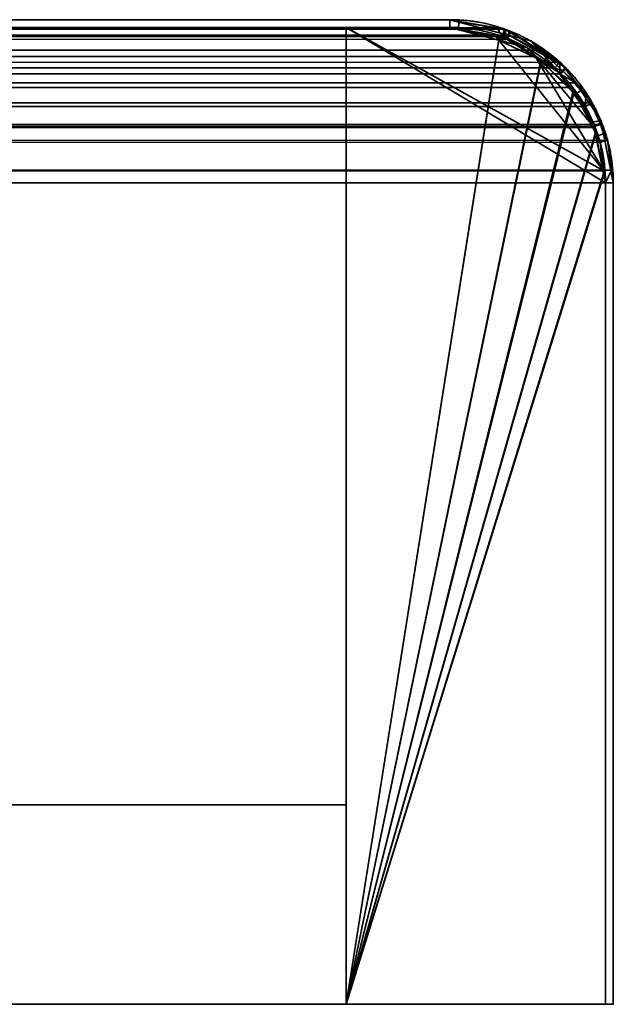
# Model space of a CAD drawing. Header units: millimetres. Extents: x -603 to 3703, y -120 to 193.
# Tile 603 of 656: x 2034 to 2046, y 174 to 193. Entities that reach past the tile are written whole.
import ezdxf

# ---------------------------------------------------------------- set-up
doc = ezdxf.new("R2010")
doc.units = ezdxf.units.MM
doc.layers.add('152', color=7, linetype='Continuous', true_color=0xffffff)

# ---------------------------------------------------------------- blocks, each defined once
blk = doc.blocks.new('UG_SURFACE_150')
at = {"layer": '152', "color": 7, "linetype": 'Continuous', "lineweight": 35}
for points in [[(956.45, 193.234, 2077.05), (2043.557, 193.293, 2077.058), (2042.65, 193.45, 2076.15)], [(2042.65, 193.45, 2076.15), (957.35, 193.45, 2076.15), (956.45, 193.234, 2077.05)], [(2042.65, 193.45, 2076.15), (1988.65, 193.45, 2022.15), (1011.35, 193.45, 2022.15), (957.35, 193.45, 2076.15)], [(2042.65, 193.3, 2076.15), (1988.65, 193.3, 2022.15), (1988.65, 193.45, 2022.15), (2042.65, 193.45, 2076.15)], [(2043.657, 193.126, 2077.157), (2042.65, 193.3, 2076.15), (2042.65, 193.45, 2076.15), (2043.557, 193.293, 2077.058)], [(955.621, 192.879, 2077.879), (2044.379, 192.864, 2077.879), (2043.708, 193.267, 2077.208)], [(955.922, 193.108, 2077.578), (955.621, 192.879, 2077.879), (2043.708, 193.267, 2077.208)], [(955.922, 193.108, 2077.578), (2043.708, 193.267, 2077.208), (2043.557, 193.293, 2077.058)], [(2043.557, 193.293, 2077.058), (956.45, 193.234, 2077.05), (955.922, 193.108, 2077.578)], [(956.252, 193.037, 2077.248), (957.35, 193.3, 2076.15), (2042.65, 193.3, 2076.15)], [(2042.65, 193.3, 2076.15), (2043.657, 193.126, 2077.157), (956.252, 193.037, 2077.248)], [(2042.65, 193.3, 2076.15), (957.35, 193.3, 2076.15), (1011.35, 193.3, 2022.15), (1988.65, 193.3, 2022.15)], [(2043.557, 193.293, 2077.058), (2043.708, 193.267, 2077.208), (2043.657, 193.126, 2077.157)], [(2043.749, 193.071, 2077.249), (2043.657, 193.126, 2077.157), (2043.708, 193.267, 2077.208)], [(2043.708, 193.267, 2077.208), (2044.379, 192.864, 2077.879), (2044.671, 192.518, 2078.171), (2043.749, 193.071, 2077.249)], [(2043.657, 193.126, 2077.157), (2043.749, 193.071, 2077.249), (956.252, 193.037, 2077.248)], [(956.252, 193.037, 2077.248), (2043.749, 193.071, 2077.249), (2044.671, 192.518, 2078.171)], [(2044.379, 192.864, 2077.879), (955.621, 192.879, 2077.879), (955.029, 192.43, 2078.471)], [(955.029, 192.43, 2078.471), (2044.772, 192.628, 2078.272), (2044.379, 192.864, 2077.879)], [(2044.762, 192.403, 2078.262), (955.235, 192.401, 2078.265), (955.99, 192.974, 2077.51)], [(2044.671, 192.518, 2078.171), (955.99, 192.974, 2077.51), (956.252, 193.037, 2077.248)], [(2044.671, 192.518, 2078.171), (2044.762, 192.403, 2078.262), (955.99, 192.974, 2077.51)], [(2044.379, 192.864, 2077.879), (2044.772, 192.628, 2078.272), (2044.671, 192.518, 2078.171)], [(955.029, 192.43, 2078.471), (2045.086, 192.234, 2078.586), (2044.772, 192.628, 2078.272)], [(2044.762, 192.403, 2078.262), (2044.671, 192.518, 2078.171), (2044.772, 192.628, 2078.272)], [(2044.762, 192.403, 2078.262), (2044.772, 192.628, 2078.272), (2045.086, 192.234, 2078.586)], [(954.646, 191.599, 2078.854), (955.14, 192.329, 2078.36), (2045.264, 191.773, 2078.763)], [(955.029, 192.43, 2078.471), (954.908, 192.25, 2078.593), (2045.086, 192.234, 2078.586)], [(2045.264, 191.773, 2078.763), (955.14, 192.329, 2078.36), (955.235, 192.401, 2078.265)], [(955.235, 192.401, 2078.265), (2044.762, 192.403, 2078.262), (2045.264, 191.773, 2078.763)], [(2045.086, 192.234, 2078.586), (2045.394, 191.847, 2078.894), (2045.264, 191.773, 2078.763), (2044.762, 192.403, 2078.262)], [(2045.086, 192.234, 2078.586), (954.908, 192.25, 2078.593), (954.511, 191.664, 2078.989)], [(954.511, 191.664, 2078.989), (2045.394, 191.847, 2078.894), (2045.086, 192.234, 2078.586)], [(954.433, 191.429, 2079.067), (2045.567, 191.426, 2079.067), (2045.394, 191.847, 2078.894)], [(954.511, 191.664, 2078.989), (954.433, 191.429, 2079.067), (2045.394, 191.847, 2078.894)], [(2045.264, 191.773, 2078.763), (954.577, 191.392, 2078.923), (954.646, 191.599, 2078.854)], [(2045.264, 191.773, 2078.763), (2045.421, 191.388, 2078.922), (954.577, 191.392, 2078.923)], [(2045.421, 191.388, 2078.922), (2045.264, 191.773, 2078.763), (2045.394, 191.847, 2078.894), (2045.567, 191.426, 2079.067)], [(2045.567, 191.426, 2079.067), (954.433, 191.429, 2079.067), (954.258, 190.9, 2079.242)], [(954.258, 190.9, 2079.242), (2045.69, 191.124, 2079.19), (2045.567, 191.426, 2079.067)], [(954.405, 190.871, 2079.095), (954.577, 191.392, 2078.923), (2045.421, 191.388, 2078.922)], [(2045.421, 191.388, 2078.922), (2045.546, 191.085, 2079.046), (954.405, 190.871, 2079.095)], [(2045.567, 191.426, 2079.067), (2045.69, 191.124, 2079.19), (2045.546, 191.085, 2079.046), (2045.421, 191.388, 2078.922)], [(954.258, 190.9, 2079.242), (2045.767, 190.545, 2079.268), (2045.69, 191.124, 2079.19)], [(2045.546, 191.085, 2079.046), (2045.65, 190.3, 2079.15), (954.405, 190.871, 2079.095)], [(2045.65, 190.3, 2079.15), (2045.546, 191.085, 2079.046), (2045.69, 191.124, 2079.19), (2045.767, 190.545, 2079.268)], [(954.258, 190.9, 2079.242), (954.224, 190.548, 2079.276), (2045.767, 190.545, 2079.268)], [(2045.65, 190.3, 2079.15), (954.35, 190.3, 2079.15), (954.405, 190.871, 2079.095)], [(2045.767, 190.545, 2079.268), (954.224, 190.548, 2079.276), (954.2, 190.3, 2079.3)], [(954.2, 190.3, 2079.3), (2045.8, 190.3, 2079.3), (2045.767, 190.545, 2079.268)], [(2045.767, 190.545, 2079.268), (2045.8, 190.3, 2079.3), (2045.65, 190.3, 2079.15)], [(954.2, 190.3, 2079.3), (954.2, 174.45, 2079.3), (2045.8, 174.45, 2079.3), (2045.8, 190.3, 2079.3)], [(2045.65, 190.3, 2079.15), (2045.65, 174.45, 2079.15), (954.35, 174.45, 2079.15), (954.35, 190.3, 2079.15)], [(2045.8, 190.3, 2079.3), (2045.8, 174.45, 2079.3), (2045.65, 174.45, 2079.15), (2045.65, 190.3, 2079.15)], [(2045.65, 174.45, 2079.15), (2045.8, 174.45, 2079.3), (954.2, 174.45, 2079.3), (954.35, 174.45, 2079.15)]]:
    blk.add_3dface(points, dxfattribs=at)
blk = doc.blocks.new('UG_SURFACE_152')
at = {"layer": '152', "color": 14, "linetype": 'Continuous', "lineweight": 35}
for points in [[(956.493, 193.095, 2077.007), (2043.514, 193.151, 2077.014), (2042.65, 193.3, 2076.15)], [(2042.65, 193.3, 2076.15), (957.35, 193.3, 2076.15), (956.493, 193.095, 2077.007)], [(2042.65, 193.3, 2076.15), (2040.65, 193.3, 2074.15), (959.35, 193.3, 2074.15), (957.35, 193.3, 2076.15)], [(2040.65, 174.45, 2074.15), (959.35, 174.45, 2074.15), (959.35, 193.3, 2074.15), (2040.65, 193.3, 2074.15)], [(2045.619, 190.533, 2079.119), (2040.65, 193.3, 2074.15), (2042.65, 193.3, 2076.15), (2043.514, 193.151, 2077.014)], [(2040.65, 193.3, 2074.15), (2045.619, 190.533, 2079.119), (2045.65, 190.3, 2079.15)], [(2045.65, 190.3, 2079.15), (2045.65, 174.45, 2079.15), (2040.65, 174.45, 2074.15), (2040.65, 193.3, 2074.15)], [(955.703, 192.756, 2077.797), (2044.296, 192.742, 2077.796), (2043.657, 193.126, 2077.157)], [(955.99, 192.974, 2077.51), (955.703, 192.756, 2077.797), (2043.657, 193.126, 2077.157)], [(955.99, 192.974, 2077.51), (2043.657, 193.126, 2077.157), (2043.514, 193.151, 2077.014)], [(2043.514, 193.151, 2077.014), (956.493, 193.095, 2077.007), (955.99, 192.974, 2077.51)], [(2043.514, 193.151, 2077.014), (2043.657, 193.126, 2077.157), (2044.296, 192.742, 2077.796), (2045.619, 190.533, 2079.119)], [(2044.296, 192.742, 2077.796), (955.703, 192.756, 2077.797), (955.14, 192.329, 2078.36)], [(955.14, 192.329, 2078.36), (2044.671, 192.518, 2078.171), (2044.296, 192.742, 2077.796)], [(2044.296, 192.742, 2077.796), (2044.671, 192.518, 2078.171), (2044.97, 192.142, 2078.47)], [(2044.97, 192.142, 2078.47), (2045.264, 191.773, 2078.763), (2045.428, 191.372, 2078.928), (2044.296, 192.742, 2077.796)], [(2045.428, 191.372, 2078.928), (2045.546, 191.085, 2079.046), (2045.619, 190.533, 2079.119), (2044.296, 192.742, 2077.796)], [(955.14, 192.329, 2078.36), (2044.97, 192.142, 2078.47), (2044.671, 192.518, 2078.171)], [(955.14, 192.329, 2078.36), (955.024, 192.157, 2078.476), (2044.97, 192.142, 2078.47)], [(2044.97, 192.142, 2078.47), (955.024, 192.157, 2078.476), (954.646, 191.599, 2078.854)], [(954.646, 191.599, 2078.854), (2045.264, 191.773, 2078.763), (2044.97, 192.142, 2078.47)], [(954.572, 191.376, 2078.928), (2045.428, 191.372, 2078.928), (2045.264, 191.773, 2078.763)], [(954.646, 191.599, 2078.854), (954.572, 191.376, 2078.928), (2045.264, 191.773, 2078.763)], [(2045.428, 191.372, 2078.928), (954.572, 191.376, 2078.928), (954.405, 190.871, 2079.095)], [(954.405, 190.871, 2079.095), (2045.546, 191.085, 2079.046), (2045.428, 191.372, 2078.928)], [(954.405, 190.871, 2079.095), (2045.619, 190.533, 2079.119), (2045.546, 191.085, 2079.046)], [(954.405, 190.871, 2079.095), (954.373, 190.537, 2079.127), (2045.619, 190.533, 2079.119)], [(2045.619, 190.533, 2079.119), (954.373, 190.537, 2079.127), (954.35, 190.3, 2079.15)], [(954.35, 190.3, 2079.15), (2045.65, 190.3, 2079.15), (2045.619, 190.533, 2079.119)], [(954.35, 190.3, 2079.15), (954.35, 174.45, 2079.15), (2045.65, 174.45, 2079.15), (2045.65, 190.3, 2079.15)], [(2040.65, 174.45, 2074.15), (2045.65, 174.45, 2079.15), (954.35, 174.45, 2079.15), (959.35, 174.45, 2074.15)]]:
    blk.add_3dface(points, dxfattribs=at)
blk = doc.blocks.new('UG_SURFACE_153')
at = {"layer": '152', "color": 41, "linetype": 'Continuous', "lineweight": 35}
for points in [[(959.35, 193.3, 2074.15), (959.35, 178.3, 2074.15), (2040.65, 178.3, 2074.15), (2040.65, 193.3, 2074.15)], [(2040.65, 193.3, 2074.15), (1990.65, 193.3, 2024.15), (1009.35, 193.3, 2024.15), (959.35, 193.3, 2074.15)], [(1990.65, 193.3, 2024.15), (2040.65, 193.3, 2074.15), (2040.65, 178.3, 2074.15), (1990.65, 178.3, 2024.15)], [(1990.65, 178.3, 2024.15), (2040.65, 178.3, 2074.15), (959.35, 178.3, 2074.15), (1009.35, 178.3, 2024.15)]]:
    blk.add_3dface(points, dxfattribs=at)
blk = doc.blocks.new('UG_SURFACE_155')
at = {"layer": '152', "color": 7, "linetype": 'Continuous', "lineweight": 35}
for points in [[(2042.65, 193.45, 2076.15), (2042.65, 193.45, -4), (1988.65, 193.45, -4), (1988.65, 193.45, 2022.15)], [(1988.65, 193.45, -4), (2042.65, 193.45, -4), (2042.65, 193.3, -4), (1988.65, 193.3, -4)], [(2042.65, 193.45, 2076.15), (1988.65, 193.45, 2022.15), (1988.65, 193.3, 2022.15), (2042.65, 193.3, 2076.15)], [(2042.814, 193.269, -4), (2042.65, 193.3, -4), (2042.65, 193.45, -4), (2042.822, 193.418, -4)], [(2042.65, 193.45, 2076.15), (2043.729, 193.246, -4), (2042.822, 193.418, -4)], [(2043.8, 193.233, -4), (2043.729, 193.246, -4), (2042.65, 193.45, 2076.15)], [(2042.65, 193.45, 2076.15), (2043.799, 193.148, 2077.299), (2043.8, 193.233, -4)], [(2042.822, 193.418, -4), (2042.65, 193.45, -4), (2042.65, 193.45, 2076.15)], [(2042.65, 193.3, 2076.15), (2043.657, 193.126, 2077.157), (2043.799, 193.148, 2077.299), (2042.65, 193.45, 2076.15)], [(2042.65, 193.3, 2076.15), (1988.65, 193.3, 2022.15), (1988.65, 193.3, -4), (2042.65, 193.3, -4)], [(2042.814, 193.269, -4), (2043.657, 193.126, 2077.157), (2042.65, 193.3, 2076.15)], [(2042.65, 193.3, 2076.15), (2042.65, 193.3, -4), (2042.814, 193.269, -4)], [(2043.677, 193.103, -4), (2042.814, 193.269, -4), (2042.822, 193.418, -4), (2043.729, 193.246, -4)], [(2043.749, 193.071, 2077.249), (2042.814, 193.269, -4), (2043.677, 193.103, -4)], [(2042.814, 193.269, -4), (2043.749, 193.071, 2077.249), (2043.657, 193.126, 2077.157)], [(2043.746, 193.09, -4), (2043.677, 193.103, -4), (2043.729, 193.246, -4), (2043.8, 193.233, -4)], [(2043.752, 193.086, -4), (2043.746, 193.09, -4), (2043.8, 193.233, -4), (2043.808, 193.227, -4)], [(2043.799, 193.148, 2077.299), (2043.808, 193.227, -4), (2043.8, 193.233, -4)], [(2043.799, 193.148, 2077.299), (2043.657, 193.126, 2077.157), (2043.749, 193.071, 2077.249)], [(2043.677, 193.103, -4), (2043.746, 193.09, -4), (2043.749, 193.071, 2077.249)], [(2043.746, 193.09, -4), (2043.752, 193.086, -4), (2043.749, 193.071, 2077.249)], [(2044.2, 193.042, 2077.7), (2043.799, 193.148, 2077.299), (2043.749, 193.071, 2077.249), (2044.671, 192.518, 2078.171)], [(2043.749, 193.071, 2077.249), (2043.752, 193.086, -4), (2044.445, 192.634, -4)], [(2044.445, 192.634, -4), (2044.671, 192.518, 2078.171), (2043.749, 193.071, 2077.249)], [(2043.808, 193.227, -4), (2044.535, 192.751, -4), (2044.445, 192.634, -4), (2043.752, 193.086, -4)], [(2044.535, 192.751, -4), (2043.808, 193.227, -4), (2043.799, 193.148, 2077.299)], [(2044.877, 192.527, -4), (2044.535, 192.751, -4), (2043.799, 193.148, 2077.299)], [(2043.799, 193.148, 2077.299), (2044.2, 193.042, 2077.7), (2044.877, 192.527, -4)], [(2044.2, 193.042, 2077.7), (2044.841, 192.448, 2078.341), (2044.877, 192.527, -4)], [(2044.671, 192.518, 2078.171), (2044.841, 192.448, 2078.341), (2044.2, 193.042, 2077.7)], [(2044.771, 192.421, -4), (2044.445, 192.634, -4), (2044.535, 192.751, -4), (2044.877, 192.527, -4)], [(2044.671, 192.518, 2078.171), (2044.445, 192.634, -4), (2044.771, 192.421, -4)], [(2044.771, 192.421, -4), (2044.761, 192.404, 2078.261), (2044.671, 192.518, 2078.171)], [(2044.841, 192.448, 2078.341), (2044.671, 192.518, 2078.171), (2044.761, 192.404, 2078.261)], [(2044.877, 192.527, -4), (2045.171, 192.086, -4), (2045.053, 192.002, -4), (2044.771, 192.421, -4)], [(2045.171, 192.086, -4), (2044.877, 192.527, -4), (2044.841, 192.448, 2078.341)], [(2044.761, 192.404, 2078.261), (2045.264, 191.773, 2078.763), (2045.269, 192.05, 2078.769), (2044.841, 192.448, 2078.341)], [(2044.761, 192.404, 2078.261), (2044.771, 192.421, -4), (2045.053, 192.002, -4)], [(2045.053, 192.002, -4), (2045.264, 191.773, 2078.763), (2044.761, 192.404, 2078.261)], [(2044.841, 192.448, 2078.341), (2045.269, 192.05, 2078.769), (2045.171, 192.086, -4)], [(2045.405, 191.48, -4), (2045.053, 192.002, -4), (2045.171, 192.086, -4), (2045.563, 191.499, -4)], [(2045.264, 191.773, 2078.763), (2045.053, 192.002, -4), (2045.405, 191.48, -4)], [(2045.563, 191.499, -4), (2045.171, 192.086, -4), (2045.269, 192.05, 2078.769)], [(2045.55, 191.433, 2079.05), (2045.269, 192.05, 2078.769), (2045.264, 191.773, 2078.763), (2045.421, 191.389, 2078.921)], [(2045.571, 191.458, -4), (2045.563, 191.499, -4), (2045.269, 192.05, 2078.769)], [(2045.269, 192.05, 2078.769), (2045.55, 191.433, 2079.05), (2045.571, 191.458, -4)], [(2045.405, 191.48, -4), (2045.421, 191.389, 2078.921), (2045.264, 191.773, 2078.763)], [(2045.422, 191.401, -4), (2045.405, 191.48, -4), (2045.563, 191.499, -4), (2045.571, 191.458, -4)], [(2045.405, 191.48, -4), (2045.422, 191.401, -4), (2045.421, 191.389, 2078.921)], [(2045.421, 191.389, 2078.921), (2045.546, 191.085, 2079.046), (2045.691, 191.121, 2079.191), (2045.55, 191.433, 2079.05)], [(2045.421, 191.389, 2078.921), (2045.422, 191.401, -4), (2045.464, 191.199, -4)], [(2045.464, 191.199, -4), (2045.546, 191.085, 2079.046), (2045.421, 191.389, 2078.921)], [(2045.571, 191.458, -4), (2045.613, 191.246, -4), (2045.464, 191.199, -4), (2045.422, 191.401, -4)], [(2045.613, 191.246, -4), (2045.571, 191.458, -4), (2045.55, 191.433, 2079.05)], [(2045.55, 191.433, 2079.05), (2045.691, 191.121, 2079.191), (2045.613, 191.246, -4)], [(2045.65, 190.3, -4), (2045.464, 191.199, -4), (2045.613, 191.246, -4), (2045.8, 190.3, -4)], [(2045.546, 191.085, 2079.046), (2045.464, 191.199, -4), (2045.65, 190.3, -4)], [(2045.8, 190.3, -4), (2045.613, 191.246, -4), (2045.691, 191.121, 2079.191)], [(2045.8, 190.3, 2079.3), (2045.691, 191.121, 2079.191), (2045.546, 191.085, 2079.046), (2045.65, 190.3, 2079.15)], [(2045.65, 190.3, -4), (2045.65, 190.3, 2079.15), (2045.546, 191.085, 2079.046)], [(2045.691, 191.121, 2079.191), (2045.8, 190.3, 2079.3), (2045.8, 190.3, -4)], [(2045.8, 190.3, -4), (2045.8, 174.45, -4), (2045.65, 174.45, -4), (2045.65, 190.3, -4)], [(2045.65, 190.3, -4), (2045.65, 174.45, -4), (2045.65, 174.45, 2079.15), (2045.65, 190.3, 2079.15)], [(2045.65, 190.3, 2079.15), (2045.65, 174.45, 2079.15), (2045.8, 174.45, 2079.3), (2045.8, 190.3, 2079.3)], [(2045.8, 190.3, 2079.3), (2045.8, 174.45, 2079.3), (2045.8, 174.45, -4), (2045.8, 190.3, -4)], [(2045.65, 174.45, 2079.15), (2045.65, 174.45, -4), (2045.8, 174.45, -4), (2045.8, 174.45, 2079.3)]]:
    blk.add_3dface(points, dxfattribs=at)
blk = doc.blocks.new('UG_SURFACE_156')
at = {"layer": '152', "color": 41, "linetype": 'Continuous', "lineweight": 35}
for points in [[(2040.65, 193.3, 2074.15), (2040.65, 193.3, -4), (1990.65, 193.3, -4), (1990.65, 193.3, 2024.15)], [(2040.65, 178.3, -4), (1990.65, 178.3, -4), (1990.65, 193.3, -4), (2040.65, 193.3, -4)], [(1990.65, 178.3, 2024.15), (2040.65, 178.3, 2074.15), (2040.65, 193.3, 2074.15), (1990.65, 193.3, 2024.15)], [(2040.65, 193.3, 2074.15), (2040.65, 178.3, 2074.15), (2040.65, 178.3, -4), (2040.65, 193.3, -4)], [(1990.65, 178.3, 2024.15), (1990.65, 178.3, -4), (2040.65, 178.3, -4), (2040.65, 178.3, 2074.15)]]:
    blk.add_3dface(points, dxfattribs=at)
blk = doc.blocks.new('UG_SURFACE_157')
at = {"layer": '152', "color": 14, "linetype": 'Continuous', "lineweight": 35}
for points in [[(2042.65, 193.3, 2076.15), (2042.65, 193.3, -4), (2040.65, 193.3, -4), (2040.65, 193.3, 2074.15)], [(2040.65, 174.45, -4), (2040.65, 174.45, 2074.15), (2040.65, 193.3, 2074.15), (2040.65, 193.3, -4)], [(2040.65, 174.45, -4), (2040.65, 193.3, -4), (2042.65, 193.3, -4), (2043.599, 193.111, -4)], [(2043.593, 193.052, 2077.093), (2042.65, 193.3, 2076.15), (2040.65, 193.3, 2074.15), (2040.65, 174.45, 2074.15)], [(2043.599, 193.111, -4), (2042.65, 193.3, -4), (2042.65, 193.3, 2076.15)], [(2042.65, 193.3, 2076.15), (2043.593, 193.052, 2077.093), (2043.599, 193.111, -4)], [(2043.599, 193.111, -4), (2043.798, 193.072, -4), (2044.404, 192.667, -4), (2040.65, 174.45, -4)], [(2040.65, 174.45, 2074.15), (2044.406, 192.652, 2077.906), (2044.127, 192.912, 2077.626), (2043.593, 193.052, 2077.093)], [(2043.798, 193.072, -4), (2043.599, 193.111, -4), (2043.593, 193.052, 2077.093)], [(2044.404, 192.667, -4), (2043.798, 193.072, -4), (2043.593, 193.052, 2077.093)], [(2043.593, 193.052, 2077.093), (2044.127, 192.912, 2077.626), (2044.404, 192.667, -4)], [(2044.127, 192.912, 2077.626), (2044.406, 192.652, 2077.906), (2044.404, 192.667, -4)], [(2040.65, 174.45, -4), (2044.404, 192.667, -4), (2044.771, 192.421, -4), (2045.017, 192.054, -4)], [(2044.771, 192.421, -4), (2044.404, 192.667, -4), (2044.406, 192.652, 2077.906)], [(2040.65, 174.45, 2074.15), (2045.048, 192.056, 2078.548), (2044.406, 192.652, 2077.906)], [(2045.017, 192.054, -4), (2044.771, 192.421, -4), (2044.406, 192.652, 2077.906)], [(2044.406, 192.652, 2077.906), (2045.048, 192.056, 2078.548), (2045.017, 192.054, -4)], [(2045.465, 191.26, 2078.965), (2045.145, 191.967, 2078.645), (2045.048, 192.056, 2078.548), (2040.65, 174.45, 2074.15)], [(2040.65, 174.45, -4), (2045.017, 192.054, -4), (2045.422, 191.448, -4), (2045.456, 191.273, -4)], [(2045.422, 191.448, -4), (2045.017, 192.054, -4), (2045.048, 192.056, 2078.548)], [(2045.456, 191.273, -4), (2045.422, 191.448, -4), (2045.048, 192.056, 2078.548)], [(2045.048, 192.056, 2078.548), (2045.145, 191.967, 2078.645), (2045.456, 191.273, -4)], [(2045.145, 191.967, 2078.645), (2045.465, 191.26, 2078.965), (2045.456, 191.273, -4)], [(2045.456, 191.273, -4), (2045.614, 190.481, -4), (2040.65, 174.45, -4)], [(2045.626, 190.482, 2079.126), (2045.546, 191.082, 2079.046), (2045.465, 191.26, 2078.965), (2040.65, 174.45, 2074.15)], [(2045.614, 190.481, -4), (2045.456, 191.273, -4), (2045.465, 191.26, 2078.965)], [(2045.465, 191.26, 2078.965), (2045.546, 191.082, 2079.046), (2045.614, 190.481, -4)], [(2045.546, 191.082, 2079.046), (2045.626, 190.482, 2079.126), (2045.614, 190.481, -4)], [(2040.65, 174.45, 2074.15), (2045.65, 174.45, 2079.15), (2045.65, 190.3, 2079.15), (2045.626, 190.482, 2079.126)], [(2045.614, 190.481, -4), (2045.65, 190.3, -4), (2045.65, 174.45, -4), (2040.65, 174.45, -4)], [(2045.65, 190.3, -4), (2045.614, 190.481, -4), (2045.626, 190.482, 2079.126)], [(2045.626, 190.482, 2079.126), (2045.65, 190.3, 2079.15), (2045.65, 190.3, -4)], [(2045.65, 190.3, 2079.15), (2045.65, 174.45, 2079.15), (2045.65, 174.45, -4), (2045.65, 190.3, -4)], [(2040.65, 174.45, 2074.15), (2040.65, 174.45, -4), (2045.65, 174.45, -4), (2045.65, 174.45, 2079.15)]]:
    blk.add_3dface(points, dxfattribs=at)

msp = doc.modelspace()

# ---------------------------------------------------------------- linework, layer by layer
at = {"layer": '152', "color": 252, "linetype": 'Continuous', "lineweight": -3, "true_color": 0x939598}
for p, q in [((957.35, 193.45, 2076.15), (2042.65, 193.45, 2076.15)), ((2042.65, 193.45, 2076.15), (1988.65, 193.45, 2022.15)), ((2042.65, 193.45, -4), (1988.65, 193.45, -4)), ((1988.65, 193.45, 2022.15), (2042.65, 193.45, 2076.15)), ((2042.65, 193.45, 2076.15), (2042.65, 193.45, -4)), ((957.35, 193.3, 2076.15), (2042.65, 193.3, 2076.15)), ((959.35, 193.3, 2074.15), (2040.65, 193.3, 2074.15)), ((959.35, 193.3, 2074.15), (2040.65, 193.3, 2074.15)), ((2042.65, 193.3, 2076.15), (1988.65, 193.3, 2022.15)), ((2042.65, 193.3, -4), (1988.65, 193.3, -4)), ((1988.65, 193.3, 2022.15), (2042.65, 193.3, 2076.15)), ((2040.65, 193.3, 2074.15), (1990.65, 193.3, 2024.15)), ((1990.65, 193.3, 2024.15), (2040.65, 193.3, 2074.15)), ((1990.65, 193.3, -4), (2040.65, 193.3, -4)), ((2040.65, 178.3, 2074.15), (2040.65, 193.3, 2074.15)), ((2040.65, 178.3, 2074.15), (2040.65, 193.3, 2074.15)), ((2040.65, 193.3, -4), (2042.65, 193.3, -4)), ((2040.65, 193.3, 2074.15), (2040.65, 174.45, 2074.15)), ((2040.65, 193.3, 2074.15), (2042.65, 193.3, 2076.15)), ((2040.65, 193.3, 2074.15), (2040.65, 193.3, -4)), ((2042.65, 193.3, 2076.15), (2040.65, 193.3, 2074.15)), ((2040.65, 178.3, -4), (2040.65, 193.3, -4)), ((2040.65, 193.3, 2074.15), (2040.65, 193.3, -4)), ((2040.65, 193.3, -4), (2040.65, 174.45, -4)), ((2040.65, 193.3, 2074.15), (2040.65, 174.45, 2074.15)), ((2042.65, 193.3, 2076.15), (2042.65, 193.3, -4)), ((954.2, 190.3, 2079.3), (2045.8, 190.3, 2079.3)), ((954.35, 190.3, 2079.15), (2045.65, 190.3, 2079.15)), ((954.35, 190.3, 2079.15), (2045.65, 190.3, 2079.15)), ((2045.65, 174.45, -4), (2045.65, 190.3, -4)), ((2045.65, 190.3, 2079.15), (2045.65, 190.3, -4)), ((2045.65, 174.45, 2079.15), (2045.65, 190.3, 2079.15)), ((2045.65, 174.45, -4), (2045.65, 190.3, -4)), ((2045.65, 174.45, 2079.15), (2045.65, 190.3, 2079.15)), ((2045.65, 174.45, 2079.15), (2045.65, 190.3, 2079.15)), ((2045.65, 174.45, 2079.15), (2045.65, 190.3, 2079.15)), ((2045.65, 190.3, 2079.15), (2045.65, 190.3, -4)), ((2045.8, 174.45, -4), (2045.8, 190.3, -4)), ((2045.8, 190.3, 2079.3), (2045.8, 190.3, -4)), ((2045.8, 174.45, 2079.3), (2045.8, 190.3, 2079.3)), ((2045.8, 174.45, 2079.3), (2045.8, 190.3, 2079.3)), ((959.35, 178.3, 2074.15), (2040.65, 178.3, 2074.15)), ((2040.65, 178.3, 2074.15), (1990.65, 178.3, 2024.15)), ((2040.65, 178.3, -4), (1990.65, 178.3, -4)), ((1990.65, 178.3, 2024.15), (2040.65, 178.3, 2074.15)), ((2040.65, 178.3, 2074.15), (2040.65, 178.3, -4)), ((954.2, 174.45, 2079.3), (2045.8, 174.45, 2079.3)), ((954.35, 174.45, 2079.15), (2045.65, 174.45, 2079.15)), ((954.35, 174.45, 2079.15), (2045.65, 174.45, 2079.15)), ((959.35, 174.45, 2074.15), (2040.65, 174.45, 2074.15)), ((2045.65, 174.45, -4), (2040.65, 174.45, -4)), ((2040.65, 174.45, 2074.15), (2045.65, 174.45, 2079.15)), ((2040.65, 174.45, 2074.15), (2040.65, 174.45, -4)), ((2045.65, 174.45, 2079.15), (2040.65, 174.45, 2074.15)), ((2045.65, 174.45, 2079.15), (2045.65, 174.45, -4)), ((2045.65, 174.45, -4), (2045.8, 174.45, -4)), ((2045.65, 174.45, 2079.15), (2045.8, 174.45, 2079.3)), ((2045.65, 174.45, 2079.15), (2045.65, 174.45, -4)), ((2045.8, 174.45, 2079.3), (2045.65, 174.45, 2079.15)), ((2045.8, 174.45, 2079.3), (2045.8, 174.45, -4))]:
    msp.add_line(p, q, dxfattribs=at)
msp.add_arc((2042.65, 190.3, -4), 3, 0, 90, dxfattribs=at)
for points in [[(2042.65, 193.45, 2076.15), (2045.8, 193.45, 2079.3), (2045.8, 190.3, 2079.3)], [(2045.8, 190.3, -4), (2045.8, 193.45, -4), (2042.65, 193.45, -4)], [(2042.65, 193.3, 2076.15), (2045.65, 193.3, 2079.15), (2045.65, 190.3, 2079.15)]]:
    msp.add_rational_spline(points, [1, 0.707106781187, 1], degree=2, dxfattribs=at)
for points, degree in [([(2042.65, 193.3, -4), (2042.65, 193.45, -4)], 1), ([(957.35, 193.3, 2076.15), (1319.117, 193.3, 2076.15), (1680.883, 193.3, 2076.15), (2042.65, 193.3, 2076.15)], 3), ([(2042.65, 193.3, 2076.15), (2042.65, 193.3, 1382.767), (2042.65, 193.3, 689.383), (2042.65, 193.3, -4)], 3), ([(2045.65, 190.3, -4), (2045.8, 190.3, -4)], 1)]:
    msp.add_open_spline(points, degree=degree, dxfattribs=at)
for points, knots in [([(2045.8, 190.3, 2079.3), (2045.8, 190.808, 2079.3), (2045.673, 191.296, 2079.173), (2045.263, 192.118, 2078.763), (2044.987, 192.45, 2078.487), (2044.071, 193.222, 2077.571), (2043.362, 193.45, 2076.862), (2042.65, 193.45, 2076.15)], [0, 0, 0, 0, 0.25, 0.25, 0.5, 0.5, 1, 1, 1, 1]), ([(2045.65, 190.3, 2079.15), (2045.65, 190.784, 2079.15), (2045.529, 191.249, 2079.029), (2045.138, 192.032, 2078.638), (2044.876, 192.347, 2078.376), (2044.004, 193.083, 2077.504), (2043.328, 193.3, 2076.828), (2042.65, 193.3, 2076.15)], [0, 0, 0, 0, 0.25, 0.25, 0.5, 0.5, 1, 1, 1, 1]), ([(2045.65, 190.3, -4), (2045.65, 191.088, -4), (2045.327, 191.866, -4), (2044.216, 192.977, -4), (2043.438, 193.3, -4), (2042.65, 193.3, -4)], [0, 0, 0, 0, 0.5, 0.5, 1, 1, 1, 1]), ([(2042.65, 193.3, 2076.15), (2043.323, 193.3, 2076.823), (2044.001, 193.085, 2077.501), (2044.874, 192.349, 2078.374), (2045.137, 192.033, 2078.637), (2045.529, 191.25, 2079.029), (2045.65, 190.785, 2079.15), (2045.65, 190.3, 2079.15)], [0, 0, 0, 0, 0.5, 0.5, 0.75, 0.75, 1, 1, 1, 1]), ([(2045.65, 190.3, 2079.15), (2045.65, 190.784, 2079.15), (2045.529, 191.249, 2079.029), (2045.138, 192.032, 2078.638), (2044.876, 192.347, 2078.376), (2044.004, 193.083, 2077.504), (2043.328, 193.3, 2076.828), (2042.65, 193.3, 2076.15)], [0, 0, 0, 0, 0.25, 0.25, 0.5, 0.5, 1, 1, 1, 1])]:
    msp.add_open_spline(points, degree=3, knots=knots, dxfattribs=at)

# ---------------------------------------------------------------- block references
for name in ['UG_SURFACE_150', 'UG_SURFACE_155', 'UG_SURFACE_152', 'UG_SURFACE_153', 'UG_SURFACE_156', 'UG_SURFACE_157']:
    msp.add_blockref(name, (0, 0), dxfattribs=at)

doc.saveas('drawing.dxf')
